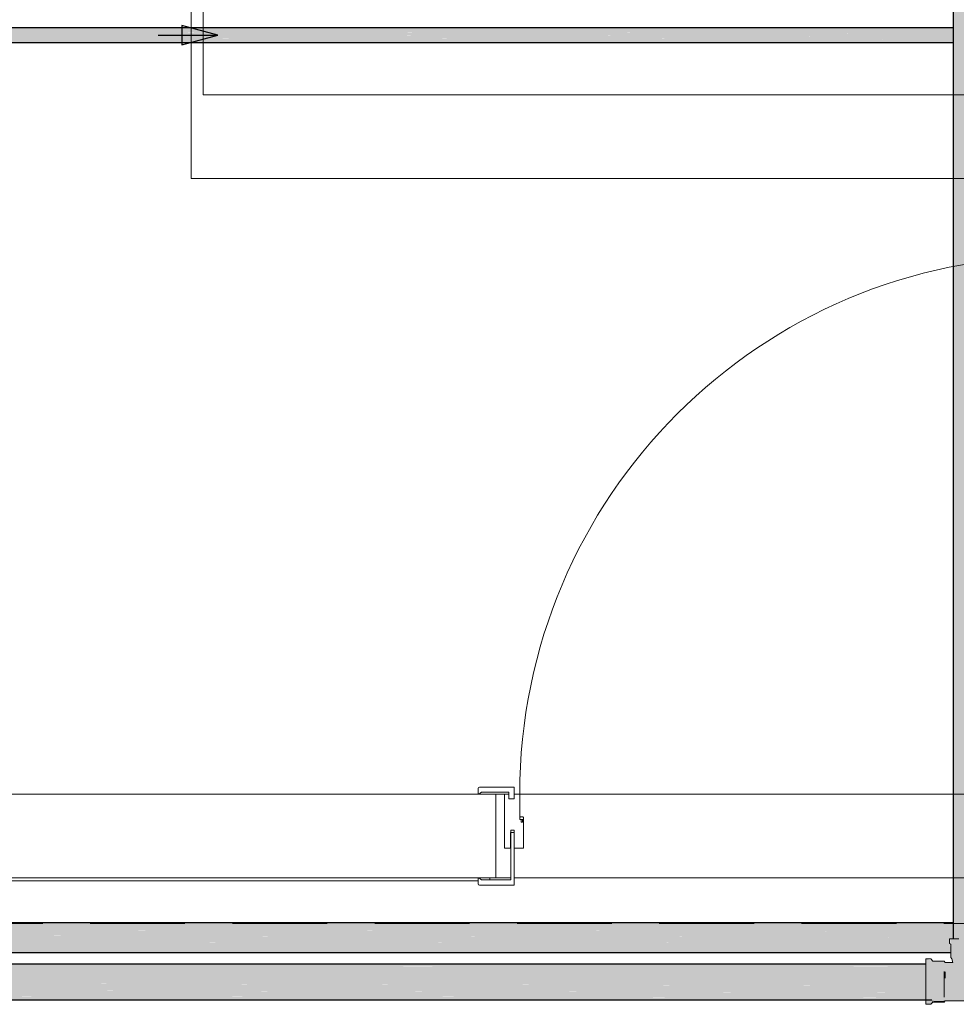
# Model space of a CAD drawing. Header units: millimetres. Extents: x 567 to 934, y -1 to 364.
# Tile 836 of 1056: x 771.68 to 774.81, y 164.98 to 168.27. Entities that reach past the tile are written whole.
import ezdxf

# ---------------------------------------------------------------- set-up
doc = ezdxf.new("R2010")
doc.units = ezdxf.units.MM
doc.header["$MEASUREMENT"] = 0
doc.linetypes.add('HIDDEN2', pattern=[0.47625, 0.3175, -0.15875])
for name, color, linetype, lineweight in [('AF-Condutos', 140, 'Continuous', 25), ('AF-Conexões', 152, 'Continuous', 18), ('AF-Sentido conduto', 140, 'Continuous', 30), ('DI-Detalhes', 1, 'HIDDEN2', 9)]:
    doc.layers.add(name, color=color, linetype=linetype, lineweight=lineweight)
doc.layers.add('ARQ FINA', color=8, linetype='Continuous')

msp = doc.modelspace()

# ---------------------------------------------------------------- hatches: boundary and pattern name
at = {"layer": 'AF-Condutos', "linetype": 'Continuous'}
for points in [[(774.8989, 165.1972), (774.8989, 172.1926), (774.8, 172.1926), (774.8, 165.1972)], [(769.1092, 168.2462), (774.8, 168.2433), (774.8, 168.2462)], [(769.1092, 168.243), (774.8, 168.2367), (774.8, 168.243)], [(769.1092, 168.2361), (774.8, 168.2274), (774.8, 168.2361)], [(769.1092, 168.2266), (774.8, 168.2171), (774.8, 168.2266)], [(774.8, 168.2433), (769.1292, 168.2462), (769.1292, 168.243), (774.8, 168.243)], [(774.8, 168.2367), (769.1292, 168.243), (769.1292, 168.2361), (774.8, 168.2361)], [(774.8, 168.2274), (769.1292, 168.236), (769.1292, 168.2266), (774.8, 168.2266)], [(769.1292, 168.2162), (774.8, 168.2162), (774.8, 168.2171), (769.1292, 168.2265)], [(769.1092, 168.2162), (774.8, 168.2075), (774.8, 168.2162)], [(769.1092, 168.2067), (774.8, 168.2004), (774.8, 168.2067)], [(769.1092, 168.1997), (774.8, 168.1968), (774.8, 168.1997)], [(769.1292, 168.2067), (774.8, 168.2067), (774.8, 168.2075), (769.1292, 168.2161)], [(769.1292, 168.1997), (774.8, 168.1997), (774.8, 168.2004), (769.1292, 168.2067)], [(769.1292, 168.1965), (774.8, 168.1965), (774.8, 168.1968), (769.1292, 168.1997)], [(769.1463, 165.2511), (774.8, 165.2483), (774.8, 165.2511)], [(769.1463, 165.2447), (774.8, 165.2386), (774.8, 165.2447)], [(769.1463, 165.2308), (774.8, 165.2225), (774.8, 165.2308)], [(774.8, 165.2483), (769.1663, 165.2511), (769.1663, 165.2447), (774.8, 165.2447)], [(774.8, 165.2386), (769.1663, 165.2447), (769.1663, 165.2308), (774.8, 165.2308)], [(774.8, 165.2225), (769.1663, 165.2307), (769.1663, 165.2118), (774.8, 165.2118)], [(776.18, 165.2476), (774.8989, 165.2483), (774.8989, 165.2118), (774.8, 165.2027), (776.18, 165.2005), (776.18, 165.2042), (776.2789, 165.2118), (776.18, 165.2111), (776.18, 165.2118), (776.2789, 165.2203), (776.18, 165.2197)], [(769.1463, 165.2118), (774.8, 165.2027), (774.8, 165.2118)], [(769.1663, 165.191), (774.7874, 165.191), (774.7874, 165.1972), (774.8, 165.1972), (774.8, 165.2027), (769.1663, 165.2117)], [(769.1463, 165.191), (774.7874, 165.1827), (774.7874, 165.191)], [(774.7916, 165.172), (769.1463, 165.172), (769.1663, 165.172), (769.1663, 165.1581), (774.7916, 165.1581), (774.7916, 165.1632)], [(774.7916, 165.1827), (769.1663, 165.1909), (769.1663, 165.172), (774.7874, 165.172)], [(769.1463, 165.1581), (774.7916, 165.1553), (774.7916, 165.1581)], [(769.1663, 165.1516), (774.7916, 165.1516), (774.7916, 165.1553), (769.1663, 165.1581)], [(764.1898, 165.1047), (774.7285, 165.1047), (764.1898, 165.1125)], [(764.1898, 165.1125), (774.7085, 165.1048), (774.7085, 165.1125)], [(764.1898, 165.0881), (774.7285, 165.0881), (764.1898, 165.1047)], [(764.1898, 165.1047), (774.7085, 165.0881), (774.7085, 165.1047)], [(764.1898, 165.0653), (774.7285, 165.0653), (764.1898, 165.0881)], [(764.1898, 165.0881), (774.7085, 165.0653), (774.7085, 165.0881)], [(764.1898, 165.0653), (774.7085, 165.0404), (774.7085, 165.0653)], [(764.1898, 165.0403), (774.7285, 165.0403), (764.1898, 165.0653)], [(764.1898, 165.0403), (774.7085, 165.0176), (774.7085, 165.0403)], [(764.1898, 165.0175), (774.7285, 165.0175), (764.1898, 165.0403)], [(764.1898, 165.0175), (774.7085, 165.0009), (774.7085, 165.0175)], [(764.1898, 165.0008), (774.7285, 165.0008), (764.1898, 165.0175)], [(764.1898, 165.0008), (774.7085, 164.9931), (774.7085, 165.0008)], [(764.1898, 164.9931), (774.7285, 164.9931), (764.1898, 165.0008)]]:
    msp.add_hatch(color=151, dxfattribs=at).paths.add_polyline_path(points)
at = {"layer": 'AF-Conexões', "linetype": 'Continuous'}
for points in [[(774.9062, 165.1354), (774.9045, 165.1783), (774.9104, 165.1822), (774.9104, 165.1972), (774.7895, 165.1972), (774.7933, 165.1354), (774.7983, 165.1187), (774.7743, 165.1169), (774.7695, 165.123), (774.7319, 165.123), (774.7085, 165.1304), (774.7085, 164.981), (774.7245, 164.9784), (774.7319, 164.9899), (774.8489, 164.9901), (774.9234, 164.992), (774.9283, 164.9858), (774.9622, 164.9895), (774.9733, 164.9784), (774.9893, 164.9784), (774.9893, 165.1278), (774.9733, 165.1258), (774.9659, 165.1188), (774.9283, 165.1209), (774.9249, 165.1148), (774.8918, 165.1141), (774.8974, 165.1174), (774.8999, 165.1304), (774.8918, 165.1141), (774.9249, 165.1148), (774.9283, 165.1209), (774.9659, 165.1202), (774.9696, 165.123), (774.9283, 165.123), (774.9249, 165.1187), (774.8994, 165.1187)], [(774.7319, 164.9879), (774.7319, 164.9858), (774.7695, 164.9858)], [(774.7338, 164.9877), (774.7695, 164.9858), (774.7695, 164.9899), (774.736, 164.9899)]]:
    msp.add_hatch(color=161, dxfattribs=at).paths.add_polyline_path(points)

# ---------------------------------------------------------------- linework, layer by layer
at = {"layer": 'AF-Condutos'}
for p, q in [((774.8, 172.1926), (774.8, 168.2462)), ((774.8, 168.2462), (769.1092, 168.2462)), ((774.8, 168.2462), (774.8, 168.1965)), ((769.1292, 168.1965), (774.8, 168.1965)), ((774.8, 168.1965), (774.8, 165.2511)), ((774.8, 165.2511), (769.1463, 165.2511)), ((774.8, 165.2511), (774.8, 165.1972)), ((769.1663, 165.1516), (774.7916, 165.1516)), ((774.7085, 165.1125), (764.1898, 165.1125)), ((764.1898, 164.9931), (774.7285, 164.9931))]:
    msp.add_line(p, q, dxfattribs=at)
at = {"layer": 'AF-Conexões'}
for p, q in [((774.7895, 165.1972), (774.7874, 165.1972)), ((774.7874, 165.1972), (774.7874, 165.1822)), ((774.7956, 165.1972), (774.7895, 165.1972)), ((774.8, 165.1972), (774.7956, 165.1972)), ((774.8054, 165.1972), (774.8, 165.1972)), ((774.8181, 165.1972), (774.8054, 165.1972)), ((774.7874, 165.1822), (774.7916, 165.1794)), ((774.7916, 165.1794), (774.7916, 165.1516)), ((774.7245, 165.1304), (774.7085, 165.1304)), ((774.7085, 165.1304), (774.7085, 165.1278)), ((774.7085, 165.1278), (774.7085, 165.1202)), ((774.7319, 165.123), (774.7245, 165.1304)), ((774.7916, 165.1516), (774.7916, 165.1354)), ((774.7916, 165.1354), (774.7946, 165.1304)), ((774.7946, 165.1304), (774.7983, 165.1187)), ((774.7085, 165.1202), (774.7085, 165.1125)), ((774.7085, 165.1125), (774.7085, 165.1081)), ((774.7085, 165.1081), (774.7085, 165.0924)), ((774.7695, 165.123), (774.7319, 165.123)), ((774.7729, 165.1187), (774.7695, 165.123)), ((774.7983, 165.1187), (774.7729, 165.1187)), ((774.7085, 165.0924), (774.7085, 165.0741)), ((774.7085, 165.0741), (774.7085, 165.0544)), ((774.7695, 165.0663), (774.7695, 165.0887)), ((774.7695, 165.0887), (774.7695, 165.0775)), ((774.7695, 165.0775), (774.7695, 165.0663)), ((774.7695, 165.0425), (774.7695, 165.0663)), ((774.7695, 165.0663), (774.7695, 165.0544)), ((774.7729, 165.076), (774.7729, 165.0865)), ((774.7729, 165.0865), (774.7729, 165.0655)), ((774.7729, 165.0655), (774.7729, 165.076)), ((774.7085, 165.0544), (774.7085, 165.0347)), ((774.7085, 165.0347), (774.7085, 165.0164)), ((774.7695, 165.0544), (774.7695, 165.0425)), ((774.7695, 165.0201), (774.7695, 165.0425)), ((774.7695, 165.0425), (774.7695, 165.0313)), ((774.7695, 165.0313), (774.7695, 165.0201)), ((774.7085, 165.0164), (774.7085, 165.0006)), ((774.7085, 165.0006), (774.7085, 164.9931)), ((774.7695, 165.0018), (774.7695, 165.0201)), ((774.7695, 165.0201), (774.7695, 165.011)), ((774.7695, 165.011), (774.7695, 165.0018)), ((774.7085, 164.9931), (774.7085, 164.9886)), ((774.7085, 164.9886), (774.7085, 164.981)), ((774.7085, 164.981), (774.7085, 164.9784)), ((774.7085, 164.9784), (774.7245, 164.9784)), ((774.7245, 164.9784), (774.7319, 164.9858)), ((774.7319, 164.9899), (774.7319, 164.9879)), ((774.7319, 164.9886), (774.7319, 164.9899)), ((774.7319, 164.9879), (774.7319, 164.9886)), ((774.7319, 164.9858), (774.7695, 164.9858)), ((774.7695, 164.9858), (774.7729, 164.9901)), ((774.7695, 164.9858), (774.7695, 164.9899)), ((774.7695, 164.9899), (774.7695, 164.9879)), ((774.7695, 164.9879), (774.7695, 164.9858)), ((774.7729, 164.9901), (774.8489, 164.9901))]:
    msp.add_line(p, q, dxfattribs=at)
at = {"layer": 'AF-Sentido conduto'}
for p, q in [((772.3389, 168.2214), (772.2181, 168.2537)), ((772.2181, 168.2537), (772.2181, 168.189)), ((772.2181, 168.189), (772.3389, 168.2214))]:
    msp.add_line(p, q, dxfattribs=at)
msp.add_lwpolyline([(772.1389, 168.2214), (772.3389, 168.2214)], dxfattribs=at)
at = {"layer": 'ARQ FINA', "lineweight": 5}
for p, q in [((772.2489, 168.5214), (772.2489, 167.7414)), ((772.2889, 168.0214), (772.2889, 168.5214)), ((775.3489, 168.0214), (772.2889, 168.0214)), ((772.2489, 167.7414), (775.3489, 167.7414)), ((773.2099, 165.6814), (773.2099, 165.7014)), ((773.2209, 165.6884), (773.2119, 165.6814)), ((773.2139, 165.7054), (773.3299, 165.7054)), ((773.3119, 165.6884), (773.2209, 165.6884)), ((773.3119, 165.6814), (773.3119, 165.6884)), ((773.3119, 165.6654), (773.3119, 165.6884)), ((773.3299, 165.7054), (773.3299, 165.6814)), ((773.2099, 165.6814), (768.7489, 165.6814)), ((773.2119, 165.6814), (773.2099, 165.6814)), ((773.2689, 165.6814), (773.2119, 165.6814)), ((773.2689, 165.4014), (773.2689, 165.6814)), ((773.2689, 165.6814), (773.2979, 165.6814)), ((773.2979, 165.6814), (773.3119, 165.6814)), ((773.2979, 165.5014), (773.2979, 165.6814)), ((773.3299, 165.6654), (773.3119, 165.6654)), ((773.3299, 165.6814), (773.3489, 165.6814)), ((773.3299, 165.6654), (773.3299, 165.6814)), ((773.3489, 165.6814), (773.3489, 165.5963)), ((773.3489, 165.6814), (775.1489, 165.6814)), ((773.3489, 165.5963), (773.3489, 165.6038)), ((773.3532, 165.5963), (773.3489, 165.5963)), ((773.3489, 165.5963), (773.3619, 165.5963)), ((773.3532, 165.588), (773.3532, 165.5963)), ((773.3619, 165.5963), (773.3576, 165.5963)), ((773.3576, 165.5963), (773.3576, 165.588)), ((773.3619, 165.6038), (773.3619, 165.5963)), ((773.3619, 165.5963), (773.3619, 165.5014)), ((773.3185, 165.5614), (773.3299, 165.5614)), ((773.3185, 165.3954), (773.3185, 165.5614)), ((773.3299, 165.5614), (773.3299, 165.3774)), ((773.3576, 165.588), (773.3532, 165.588)), ((773.3177, 165.5534), (773.3177, 165.5014)), ((773.3299, 165.5534), (773.3177, 165.5534)), ((773.3299, 165.5014), (773.3299, 165.5534)), ((773.3177, 165.5014), (773.2979, 165.5014)), ((773.3619, 165.5014), (773.3299, 165.5014)), ((768.2389, 165.4014), (773.2099, 165.4014)), ((768.3089, 165.3914), (773.2099, 165.3914)), ((773.2099, 165.4014), (773.2119, 165.4014)), ((773.2099, 165.3814), (773.2099, 165.4014)), ((773.2119, 165.4014), (773.2209, 165.3954)), ((773.2119, 165.4014), (773.2689, 165.4014)), ((773.2209, 165.3954), (773.3185, 165.3954)), ((773.2489, 165.4014), (773.2489, 165.3954)), ((773.3185, 165.4014), (773.2689, 165.4014)), ((775.1679, 165.4014), (773.3299, 165.4014)), ((773.3299, 165.3774), (773.2139, 165.3774))]:
    msp.add_line(p, q, dxfattribs=at)
for centre, radius, start, end in [((775.1489, 165.6814), 1.8, 90, 180), ((773.2139, 165.7014), 0.004, 90, 180), ((773.3554, 165.5955), 0.0105, 51.724, 128.276), ((773.2139, 165.3814), 0.004, 180, 270)]:
    msp.add_arc(centre, radius, start, end, dxfattribs=at)
at = {"layer": 'DI-Detalhes'}
msp.add_lwpolyline([(768.3521, 174.6304), (775.5622, 174.6304), (775.5622, 165.2484), (768.3521, 165.2484), (768.3521, 174.6304)], dxfattribs=at)

doc.saveas('drawing.dxf')
